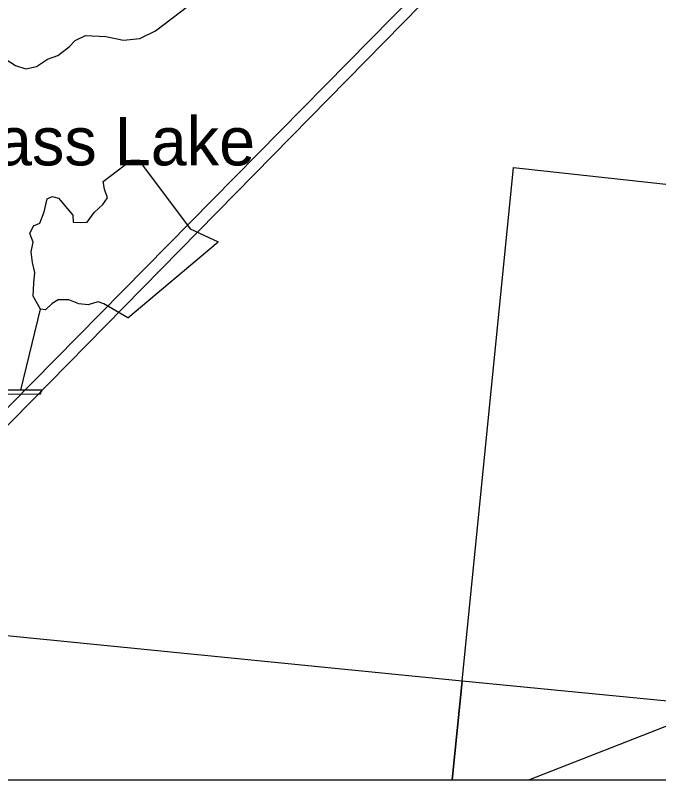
# Model space of a CAD drawing. Extents: x 0 to 1134, y 0 to 440.
# Drawn here: x 834.215 to 835.473, y 355.718 to 357.213 of the extents above; entities that cross this region are included whole.
import ezdxf

# ---------------------------------------------------------------- set-up
doc = ezdxf.new("R2010")
doc.units = 0
for name, color, linetype in [('GM_X_Major_River', 7, 'Continuous'), ('GM_X_Minor_Lake', 7, 'Continuous'), ('GM_X_Minor_Lake_Text', 7, 'Continuous'), ('GM_X_Minor_River', 7, 'Continuous'), ('GM_X_Rail_Line', 7, 'Continuous'), ('GM_X_Section', 7, 'Continuous'), ('GM_X_Unincorporated', 7, 'Continuous'), ('SH_Cut_Line', 7, 'Continuous')]:
    doc.layers.add(name, color=color, linetype=linetype)

msp = doc.modelspace()

# ---------------------------------------------------------------- linework, layer by layer
at = {"layer": 'GM_X_Major_River'}
for points in [[(834.0292, 355.7181), (835.0691, 355.7181), (835.0886, 355.9111), (834.06, 356.013)], [(835.0691, 355.7181), (836.0837, 355.7181), (836.0923, 355.813), (835.0886, 355.9111)]]:
    msp.add_lwpolyline(points, close=True, dxfattribs=at)
at = {"layer": 'GM_X_Minor_Lake'}
for points in [[(834.4346, 356.6216), (834.3881, 356.6487), (834.3772, 356.6527), (834.3695, 356.651), (834.3573, 356.6471), (834.3392, 356.6493), (834.3196, 356.6566), (834.2987, 356.657), (834.2872, 356.6496), (834.274, 356.6374), (834.2638, 356.6383), (834.2495, 356.6637), (834.2512, 356.6899), (834.2531, 356.7103), (834.2482, 356.7298), (834.246, 356.7507), (834.2498, 356.7696), (834.2433, 356.7865), (834.2504, 356.8019), (834.263, 356.8066), (834.2711, 356.8292), (834.2769, 356.8545), (834.2868, 356.8589), (834.2993, 356.856), (834.3271, 356.8227), (834.3283, 356.8087), (834.3423, 356.808), (834.3556, 356.8089), (834.3693, 356.8276), (834.3863, 356.8435), (834.3949, 356.8563), (834.3895, 356.8735), (834.3868, 356.8883), (834.4411, 356.9298), (834.4556, 356.931), (834.5568, 356.796), (834.6117, 356.7706)], [(834.4346, 356.6216), (834.6117, 356.7706)]]:
    msp.add_lwpolyline(points, dxfattribs=at)
at = {"layer": 'GM_X_Minor_River'}
for points in [[(834.1691, 357.1394), (834.1857, 357.1343), (834.215, 357.1155), (834.2353, 357.109), (834.2563, 357.1135), (834.2778, 357.1275), (834.2977, 357.1347), (834.3204, 357.152), (834.3316, 357.1643), (834.3519, 357.1742), (834.3921, 357.1722), (834.4261, 357.1647), (834.4584, 357.1682), (834.4887, 357.1832), (834.5677, 357.2438), (834.6326, 357.2846), (834.6571, 357.2951), (834.6697, 357.3021), (834.7275, 357.3241), (834.742, 357.3325)], [(834.2256, 356.4799), (834.264, 356.6383)], [(833.8737, 356.4242), (833.8743, 356.4154), (833.9911, 356.4696), (834.0037, 356.4735), (834.2635, 356.472), (834.2675, 356.4799), (834.0046, 356.48), (833.9891, 356.4814), (833.8737, 356.4242)]]:
    msp.add_lwpolyline(points, dxfattribs=at)
at = {"layer": 'GM_X_Rail_Line'}
for points in [[(833.4424, 355.7181), (833.8974, 356.1388), (835.2603, 357.5229), (835.6593, 357.8919)], [(833.5182, 355.7181), (835.1901, 357.4205), (835.6875, 357.8892)], [(835.2191, 355.7181), (835.5156, 355.834), (835.5708, 355.8617), (835.6299, 356.3807), (835.6753, 356.8285), (835.6909, 357.0702), (835.6937, 357.1483), (835.6686, 357.2263), (835.5543, 357.3602), (835.4496, 357.4484), (835.6697, 357.6424), (835.7283, 357.7028), (835.8115, 357.768)]]:
    msp.add_lwpolyline(points, dxfattribs=at)
at = {"layer": 'GM_X_Section'}
msp.add_lwpolyline([(836.191, 356.8061), (836.0923, 355.813), (835.0886, 355.9111), (835.1894, 356.9155)], close=True, dxfattribs=at)
at = {"layer": 'GM_X_Unincorporated'}
msp.add_lwpolyline([(832.7638, 355.7181), (840.1423, 355.7181)], dxfattribs=at)
at = {"layer": 'SH_Cut_Line'}
msp.add_lwpolyline([(832.7638, 355.7181), (846.2453, 355.7181)], dxfattribs=at)

# ---------------------------------------------------------------- texts
at = {"layer": 'GM_X_Minor_Lake_Text'}
msp.add_text('Bass Lake', height=0.09469, rotation=359.9946, dxfattribs=at).set_placement((834.0926, 356.9199))

doc.saveas('drawing.dxf')
